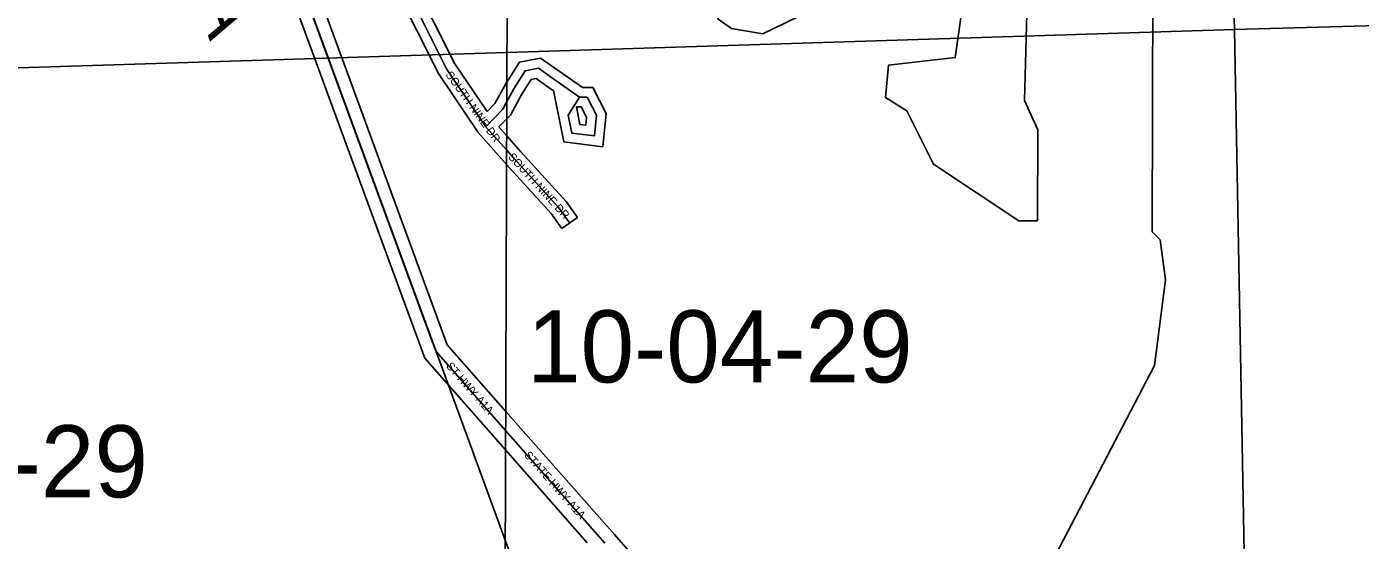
# Model space of a CAD drawing. Extents: x 418523 to 616617, y 1878279 to 2196743.
# Drawn here: x 536242 to 540407, y 2123964 to 2125567 of the extents above; entities that cross this region are included whole.
import ezdxf

# ---------------------------------------------------------------- set-up
doc = ezdxf.new("R2010")
doc.units = 0
for name, color, linetype in [('Level 1', 7, 'Continuous'), ('Level 2', 7, 'Continuous'), ('Level 22', 7, 'Continuous'), ('Level 23', 7, 'Continuous'), ('Level 28', 7, 'Continuous'), ('Level 31', 7, 'Continuous'), ('Level 32', 7, 'Continuous'), ('Level 34', 7, 'Continuous'), ('Level 5', 7, 'Continuous'), ('Level 63', 7, 'Continuous'), ('Level 7', 7, 'Continuous'), ('Level 8', 7, 'Continuous')]:
    doc.layers.add(name, color=color, linetype=linetype)

msp = doc.modelspace()

# ---------------------------------------------------------------- linework, layer by layer
at = {"layer": 'Level 1'}
for p, q in [((539858.598, 2130937.691), (540014.093, 2125557.777)), ((540014.093, 2125557.777), (542410.609, 2125623.264)), ((537741.628, 2125486.008), (540014.093, 2125557.777)), ((540014.093, 2125557.777), (540087.405, 2121602.917)), ((534785.4, 2125392.644), (537741.628, 2125486.008))]:
    msp.add_line(p, q, dxfattribs=at)
at = {"layer": 'Level 22'}
for p, q in [((536358.598, 2127714.128), (537520.812, 2124553.515)), ((537737.772, 2124307.12), (537520.812, 2124553.515)), ((538047.497, 2123955.376), (537737.772, 2124307.12))]:
    msp.add_line(p, q, dxfattribs=at)
at = {"layer": 'Level 23'}
for p, q in [((536322.852, 2127695.437), (537485.85, 2124532.691)), ((536404.517, 2127705.159), (537555.775, 2124574.336)), ((537737.97, 2124367.425), (537555.775, 2124574.336)), ((537737.575, 2124246.815), (537485.85, 2124532.691)), ((538077.519, 2123981.81), (537737.97, 2124367.425)), ((537993.024, 2123956.71), (537737.575, 2124246.815)), ((540192.069, 2121581.949), (538077.51, 2123981.82))]:
    msp.add_line(p, q, dxfattribs=at)
at = {"layer": 'Level 31'}
for p, q in [((537676.34, 2125254.568), (537740.634, 2125181.971)), ((537740.634, 2125181.971), (537763.233, 2125156.452))]:
    msp.add_line(p, q, dxfattribs=at)
for points in [[(537648.904, 2125946.743), (537414.592, 2125798.767), (537419.963, 2125702.011), (537553.698, 2125435.356), (537676.34, 2125254.568)], [(537968.614, 2125346.712), (537898.625, 2125395.675), (537840.302, 2125436.962), (537799.198, 2125429.096), (537763.94, 2125373.204), (537741.123, 2125331.651)], [(537968.614, 2125346.712), (537933.355, 2125290.456), (537944.864, 2125234.413), (538014.985, 2125225.818), (538021.199, 2125290.169), (537991.996, 2125346.636), (537968.614, 2125346.712)], [(537741.123, 2125331.651), (537728.656, 2125308.948), (537676.34, 2125254.568)], [(537763.233, 2125156.452), (537903.345, 2125002.52), (537938.261, 2124954.036)]]:
    msp.add_lwpolyline(points, dxfattribs=at)
at = {"layer": 'Level 32'}
for p, q in [((537740.949, 2125278.454), (537717.161, 2125253.726)), ((537652.6, 2125236.125), (537740.486, 2125136.891)), ((537717.16, 2125253.726), (537740.78, 2125227.052)), ((537740.78, 2125227.052), (537785.42, 2125176.646)), ((537740.486, 2125136.891), (537741.047, 2125136.258)), ((537962.605, 2124971.569), (537913.917, 2124936.505))]:
    msp.add_line(p, q, dxfattribs=at)
for points in [[(537568.891, 2125931.694), (537383.66, 2125814.716), (537390.353, 2125694.129), (537527.765, 2125420.145), (537652.6, 2125236.125)], [(537648.75, 2125911.162), (537445.524, 2125782.819), (537449.572, 2125709.891), (537579.631, 2125450.568), (537680.385, 2125302.046)], [(538383.663, 2125815.706), (538347.026, 2125705.611), (538401.981, 2125590.113), (538442.92, 2125560.72), (538541.023, 2125544.261), (538648.052, 2125596.117), (538697.321, 2125718.836), (538673.173, 2125821.561), (538570.457, 2125839.708), (538437.649, 2125849.831)], [(537978.11, 2125376.681), (537915.89, 2125420.209), (537847.209, 2125468.83), (537780.77, 2125456.115), (537741.325, 2125393.584)], [(537741.325, 2125393.584), (537738.081, 2125388.441), (537704.276, 2125326.879), (537680.385, 2125302.046)], [(537886.968, 2125367.216), (537881.359, 2125371.141), (537833.395, 2125405.095), (537817.625, 2125402.076), (537789.8, 2125357.966), (537753.036, 2125291.018), (537740.949, 2125278.454)], [(537886.968, 2125367.216), (537919.813, 2125207.258), (538041.888, 2125192.296), (538051.911, 2125296.092), (538010.287, 2125376.576), (537978.11, 2125376.681)], [(537959.118, 2125316.741), (537969.915, 2125261.568), (537988.082, 2125259.341), (537990.487, 2125284.246), (537973.706, 2125316.695), (537959.118, 2125316.741)], [(537785.42, 2125176.646), (537926.686, 2125021.445), (537962.605, 2124971.569)], [(537741.047, 2125136.258), (537880.003, 2124983.596), (537913.917, 2124936.505)]]:
    msp.add_lwpolyline(points, dxfattribs=at)
at = {"layer": 'Level 5'}
msp.add_lwpolyline([(539543.96, 2126094.357), (539367.565, 2125686.456), (539358.083, 2125336.366), (539399.475, 2125244.505), (539398.561, 2124961.067), (539340.21, 2124961.256), (539074.001, 2125137.208), (538991.186, 2125304.201), (538924.635, 2125346.112), (538933.292, 2125446.115), (539141.795, 2125470.437), (539210.057, 2125953.751), (539185.116, 2125978.821), (539185.832, 2126195.566), (539235.942, 2126228.747), (539327.575, 2126203.448)], dxfattribs=at)
at = {"layer": 'Level 63'}
for points in [[(498157.22, 2105821.853), (537676.819, 2105670.798), (537825.504, 2151130.473), (498355.89, 2151281.925), (498157.22, 2105821.853)], [(537676.819, 2105670.798), (577196.136, 2105563.021), (577294.837, 2151022.407), (537825.504, 2151130.473), (537676.819, 2105670.798)]]:
    msp.add_lwpolyline(points, dxfattribs=at)
at = {"layer": 'Level 7'}
msp.add_lwpolyline([(539543.96, 2126094.357), (539610.622, 2126085.817), (539693.566, 2125952.145), (539759.433, 2125701.86), (539756.929, 2124926.57), (539781.84, 2124901.47), (539798.123, 2124776.386), (539763.887, 2124509.72), (539394.775, 2123802.338)], dxfattribs=at)
at = {"layer": 'Level 8'}
for points in [[(537787.995, 2139662.597), (537914.203, 2139674.421), (538546.212, 2139781.429), (539020.219, 2139888.436), (540837.411, 2132139.261), (543883.735, 2119252.97), (543792.734, 2119223.968), (543314.728, 2119072.959), (542396.716, 2118783.943), (540903.649, 2120634.974), (540175.616, 2121538.99), (540161.615, 2121555.99), (538112.548, 2122944.004), (537980.538, 2123303.011), (537797.525, 2123799.022), (537736.652, 2123964.708)], [(537736.652, 2123964.708), (537520.504, 2124553.038), (537507.503, 2124588.039), (536358.417, 2127714.106), (536282.414, 2127823.108), (536144.391, 2128792.131), (535832.341, 2130989.182), (535994.32, 2132188.214), (536046.308, 2132827.231), (536078.3, 2133218.241), (536043.28, 2134179.265), (536034.275, 2134423.271), (536022.262, 2135057.286), (536013.259, 2135227.291), (535959.235, 2136349.318), (535951.232, 2136481.321), (535916.219, 2137098.336), (535886.206, 2137714.351), (535846.2, 2137988.358)], [(535916.219, 2137098.336), (535951.232, 2136481.321), (535959.235, 2136349.318), (536013.259, 2135227.291), (536022.262, 2135057.286), (536034.275, 2134423.271), (536043.28, 2134179.265), (536078.3, 2133218.241), (536046.308, 2132827.231), (535994.32, 2132188.214), (535832.341, 2130989.182), (536144.391, 2128792.131), (536282.414, 2127823.108), (536358.417, 2127714.106), (537507.503, 2124588.039), (537520.504, 2124553.038), (537736.652, 2123964.708)], [(537736.652, 2123964.708), (537797.525, 2123799.022), (537980.538, 2123303.011), (538112.548, 2122944.004), (540161.615, 2121555.99), (540175.616, 2121538.99), (540903.649, 2120634.974), (542396.716, 2118783.943), (541751.709, 2118538.931), (540783.697, 2118170.911), (540720.697, 2118132.91), (540555.694, 2118125.908), (540430.691, 2118119.906), (540078.683, 2118173.904), (539677.675, 2118228.901), (539425.67, 2118175.898), (539224.671, 2117964.891), (538770.673, 2117433.872), (538353.674, 2116978.857), (537710.938, 2116102.606)]]:
    msp.add_lwpolyline(points, dxfattribs=at)

# ---------------------------------------------------------------- texts
at = {"layer": 'Level 2'}
for p in [(537804.624, 2124456.546), (535416.738, 2124098.041)]:
    msp.add_text('10-04-29', height=225, dxfattribs=at).set_placement(p)
at = {"layer": 'Level 28'}
msp.add_text('STATE HWY A1A', height=160, rotation=290.188394, dxfattribs=at).set_placement((536224.296, 2127126.319))
at = {"layer": 'Level 34'}
for s, rotation, p in [('SOUTH NINE DR', 305.814236, (537549.091, 2125416.491)), ('SOUTH NINE DR', 312.308247, (537743.905, 2125159.118)), ('ST HWY A1A', 311.364422, (537550.523, 2124506.521)), ('STATE HWY A1A', 311.364422, (537794.375, 2124228.943))]:
    msp.add_text(s, height=25, rotation=rotation, dxfattribs=at).set_placement(p)

doc.saveas('drawing.dxf')
